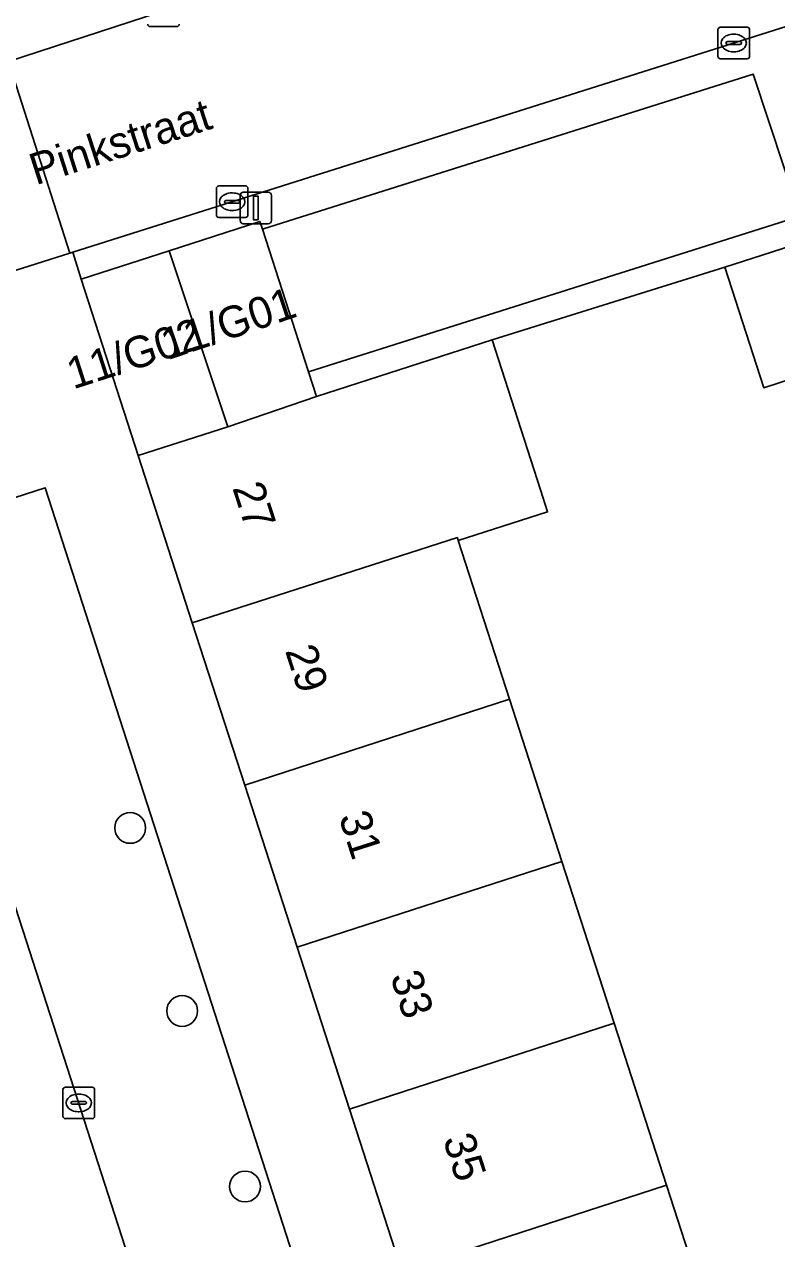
# Model space of a CAD drawing. Extents: x 159371 to 159986, y 382987 to 383597.
# Drawn here: x 159637.33 to 159661.2, y 383158.46 to 383197.02 of the extents above; entities that cross this region are included whole.
import ezdxf

# ---------------------------------------------------------------- set-up
doc = ezdxf.new("R2010")
doc.units = 0
for name, color, linetype in [('IMGEO_Boom', 7, 'Continuous'), ('IMGEO_Erf', 7, 'Continuous'), ('IMGEO_Kolk', 7, 'Continuous'), ('IMGEO_Lichtmast', 7, 'Continuous'), ('IMGEO_Muur', 7, 'Continuous'), ('IMGEO_Openbare_ruimte_label', 7, 'Continuous'), ('IMGEO_Pand', 7, 'Continuous'), ('IMGEO_Pand_nummerreeks', 7, 'Continuous'), ('IMGEO_Parkeervlak_open', 7, 'Continuous'), ('IMGEO_Rijbaan_lokaal_open', 7, 'Continuous'), ('IMGEO_Voetpad_open', 7, 'Continuous')]:
    doc.layers.add(name, color=color, linetype=linetype)

msp = doc.modelspace()

# ---------------------------------------------------------------- linework, layer by layer
at = {"layer": 'IMGEO_Boom'}
for centre in [(159640.692, 383171.501), (159642.341, 383165.69), (159644.334, 383160.117)]:
    msp.add_circle(centre, 0.489, dxfattribs=at)
at = {"layer": 'IMGEO_Erf'}
msp.add_lwpolyline([(159663.256, 383186.274), (159660.791, 383185.478), (159659.556, 383189.304), (159652.17, 383186.998), (159653.705, 383182.24), (159653.932, 383181.537), (159651.1, 383180.623), (159652.725, 383175.59), (159654.387, 383170.438), (159656.047, 383165.297), (159657.707, 383160.155), (159659.364, 383155.022), (159661.057, 383149.776), (159662.714, 383144.643)], dxfattribs=at)
at = {"layer": 'IMGEO_Kolk'}
for p, q in [((159642.174, 383196.943), (159641.322, 383196.943)), ((159659.336, 383195.997), (159659.336, 383196.849)), ((159659.411, 383196.923), (159660.263, 383196.923)), ((159659.824, 383196.703), (159659.849, 383196.703)), ((159660.337, 383196.849), (159660.337, 383195.997)), ((159659.595, 383196.417), (159659.595, 383196.429)), ((159660.033, 383196.38), (159659.635, 383196.38)), ((159659.638, 383196.466), (159660.036, 383196.466)), ((159660.079, 383196.429), (159660.079, 383196.417)), ((159660.263, 383195.923), (159659.411, 383195.923)), ((159659.847, 383196.143), (159659.822, 383196.143)), ((159643.427, 383190.957), (159643.427, 383191.809)), ((159643.502, 383191.883), (159644.354, 383191.883)), ((159643.915, 383191.663), (159643.94, 383191.663)), ((159644.428, 383191.809), (159644.428, 383190.957)), ((159643.686, 383191.377), (159643.686, 383191.389)), ((159644.124, 383191.34), (159643.726, 383191.34)), ((159643.729, 383191.426), (159644.127, 383191.426)), ((159644.17, 383191.389), (159644.17, 383191.377)), ((159644.354, 383190.883), (159643.502, 383190.883)), ((159643.938, 383191.103), (159643.913, 383191.103)), ((159638.56, 383162.344), (159638.56, 383163.196)), ((159638.635, 383163.27), (159639.487, 383163.27)), ((159639.561, 383163.196), (159639.561, 383162.344)), ((159638.819, 383162.764), (159638.819, 383162.776)), ((159639.257, 383162.727), (159638.859, 383162.727)), ((159638.862, 383162.813), (159639.26, 383162.813)), ((159639.048, 383163.05), (159639.073, 383163.05)), ((159639.303, 383162.776), (159639.303, 383162.764)), ((159639.071, 383162.49), (159639.046, 383162.49)), ((159639.487, 383162.27), (159638.635, 383162.27))]:
    msp.add_line(p, q, dxfattribs=at)
for points in [[(159642.174, 383196.943), (159641.322, 383196.943)], [(159659.336, 383195.997), (159659.336, 383196.849)], [(159659.411, 383196.923), (159660.263, 383196.923)], [(159660.337, 383196.849), (159660.337, 383195.997)], [(159660.263, 383195.923), (159659.411, 383195.923)], [(159643.427, 383190.957), (159643.427, 383191.809)], [(159643.502, 383191.883), (159644.354, 383191.883)], [(159644.428, 383191.809), (159644.428, 383190.957)], [(159644.354, 383190.883), (159643.502, 383190.883)], [(159638.56, 383162.344), (159638.56, 383163.196)], [(159638.635, 383163.27), (159639.487, 383163.27)], [(159639.561, 383163.196), (159639.561, 383162.344)], [(159639.487, 383162.27), (159638.635, 383162.27)]]:
    msp.add_lwpolyline(points, dxfattribs=at)
for centre, radius, start, end in [((159641.324, 383197.019), 0.0765, 181.552, 268.448), ((159641.324, 383197.019), 0.0765, 181.552, 268.448), ((159642.172, 383197.019), 0.0765, 271.552, 358.448), ((159642.172, 383197.019), 0.0765, 271.552, 358.448), ((159659.413, 383196.847), 0.0765, 91.552, 178.448), ((159659.413, 383196.847), 0.0765, 91.552, 178.448), ((159660.261, 383196.847), 0.0765, 1.552, 88.448), ((159660.261, 383196.847), 0.0765, 1.552, 88.448), ((159659.635, 383196.426), 0.0403, 85.8775, 175.7526), ((159659.632, 383196.416), 0.0366, 178.938, 274.7102), ((159660.036, 383196.423), 0.043, 264.8664, 352.4533), ((159660.04, 383196.428), 0.0386, 1.7309, 96.639), ((159659.413, 383195.999), 0.0765, 181.552, 268.448), ((159659.413, 383195.999), 0.0765, 181.552, 268.448), ((159660.261, 383195.999), 0.0765, 271.552, 358.448), ((159660.261, 383195.999), 0.0765, 271.552, 358.448), ((159643.504, 383191.807), 0.0765, 91.552, 178.448), ((159643.504, 383191.807), 0.0765, 91.552, 178.448), ((159644.352, 383191.807), 0.0765, 1.552, 88.448), ((159644.352, 383191.807), 0.0765, 1.552, 88.448), ((159643.726, 383191.386), 0.0403, 85.8775, 175.7526), ((159643.723, 383191.376), 0.0366, 178.938, 274.7102), ((159644.127, 383191.383), 0.043, 264.8664, 352.4533), ((159644.131, 383191.388), 0.0386, 1.7309, 96.639), ((159643.504, 383190.959), 0.0765, 181.552, 268.448), ((159643.504, 383190.959), 0.0765, 181.552, 268.448), ((159644.352, 383190.959), 0.0765, 271.552, 358.448), ((159644.352, 383190.959), 0.0765, 271.552, 358.448), ((159638.637, 383163.194), 0.0765, 91.552, 178.448), ((159638.637, 383163.194), 0.0765, 91.552, 178.448), ((159639.485, 383163.194), 0.0765, 1.552, 88.448), ((159639.485, 383163.194), 0.0765, 1.552, 88.448), ((159638.859, 383162.773), 0.0403, 85.8775, 175.7526), ((159638.856, 383162.763), 0.0366, 178.938, 274.7102), ((159639.26, 383162.77), 0.043, 264.8664, 352.4533), ((159639.264, 383162.775), 0.0386, 1.7309, 96.639), ((159638.637, 383162.346), 0.0765, 181.552, 268.448), ((159638.637, 383162.346), 0.0765, 181.552, 268.448), ((159639.485, 383162.346), 0.0765, 271.552, 358.448), ((159639.485, 383162.346), 0.0765, 271.552, 358.448)]:
    msp.add_arc(centre, radius, start, end, dxfattribs=at)
for centre, major_axis, ratio, start_param, end_param in [((159659.823, 383196.423), (-0.387, 0.002), 0.722429, 4.712389, 7.853982), ((159659.848, 383196.423), (-0.39, 0.002), 0.717154, 1.570796, 4.712389), ((159643.914, 383191.383), (-0.387, 0.002), 0.722429, 4.712389, 7.853982), ((159643.939, 383191.383), (-0.39, 0.002), 0.717154, 1.570796, 4.712389), ((159639.047, 383162.77), (-0.387, 0.002), 0.722429, 4.712389, 7.853982), ((159639.072, 383162.77), (-0.39, 0.002), 0.717154, 1.570796, 4.712389)]:
    msp.add_ellipse(centre, major_axis=major_axis, ratio=ratio, start_param=start_param, end_param=end_param, dxfattribs=at)
at = {"layer": 'IMGEO_Lichtmast'}
for p, q in [((159644.28, 383191.686), (159645.07, 383191.686)), ((159645.07, 383191.686), (159644.28, 383191.686)), ((159644.18, 383190.786), (159644.18, 383191.586)), ((159644.18, 383191.586), (159644.18, 383190.786)), ((159645.17, 383191.586), (159645.17, 383190.786)), ((159645.17, 383190.786), (159645.17, 383191.586)), ((159645.07, 383190.686), (159644.28, 383190.686)), ((159644.28, 383190.686), (159645.07, 383190.686))]:
    msp.add_line(p, q, dxfattribs=at)
msp.add_lwpolyline([(159644.6, 383191.561), (159644.75, 383191.561), (159644.75, 383190.811), (159644.6, 383190.811), (159644.6, 383191.561)], dxfattribs=at)
for centre, start, end in [((159644.28, 383191.586), 90, 180), ((159644.28, 383191.586), 90, 180), ((159645.07, 383191.586), 0, 90), ((159645.07, 383191.586), 360, 90), ((159644.28, 383190.786), 180, 270), ((159644.28, 383190.786), 180, 270), ((159645.07, 383190.786), 270, 0), ((159645.07, 383190.786), 270, 0)]:
    msp.add_arc(centre, 0.1, start, end, dxfattribs=at)
at = {"layer": 'IMGEO_Muur'}
msp.add_lwpolyline([(159652.17, 383186.998), (159659.556, 383189.304)], dxfattribs=at)
at = {"layer": 'IMGEO_Pand'}
for points in [[(159643.785, 383184.236), (159646.603, 383185.201), (159646.351, 383185.982), (159644.889, 383190.508), (159644.809, 383190.757), (159641.933, 383189.828)], [(159662.251, 383190.174), (159659.556, 383189.304), (159660.791, 383185.478), (159663.256, 383186.274), (159663.486, 383186.348), (159663.004, 383187.841)], [(159643.785, 383184.236), (159641.933, 383189.828), (159639.141, 383188.927), (159640.948, 383183.328)], [(159651.1, 383180.623), (159653.932, 383181.537), (159653.705, 383182.24), (159652.17, 383186.998), (159646.603, 383185.201), (159643.785, 383184.236), (159640.948, 383183.328), (159642.663, 383178.015), (159651.069, 383180.72)], [(159651.1, 383180.623), (159651.069, 383180.72), (159642.663, 383178.015), (159644.326, 383172.863), (159652.725, 383175.59)], [(159645.988, 383167.713), (159654.387, 383170.438), (159652.725, 383175.59), (159644.326, 383172.863)], [(159654.387, 383170.438), (159645.988, 383167.713), (159647.648, 383162.571), (159656.047, 383165.297)], [(159656.047, 383165.297), (159647.648, 383162.571), (159649.308, 383157.429), (159657.707, 383160.155)], [(159657.707, 383160.155), (159649.308, 383157.429), (159650.965, 383152.296), (159659.364, 383155.022)]]:
    msp.add_lwpolyline(points, close=True, dxfattribs=at)
at = {"layer": 'IMGEO_Parkeervlak_open'}
msp.add_lwpolyline([(159646.351, 383185.982), (159661.942, 383190.92), (159660.451, 383195.437), (159644.889, 383190.508)], close=True, dxfattribs=at)
for points in [[(159632.631, 383182.71), (159636.253, 383171.476), (159637.07, 383168.944), (159648.013, 383135.014)], [(159649.5, 383137.722), (159652.102, 383138.561), (159637.995, 383182.3), (159635.392, 383181.461)]]:
    msp.add_lwpolyline(points, dxfattribs=at)
at = {"layer": 'IMGEO_Rijbaan_lokaal_open'}
for points in [[(159670.327, 383214.53), (159657.259, 383210.227), (159659.496, 383203.24), (159636.829, 383195.838), (159638.782, 383189.751), (159638.871, 383189.779), (159661.533, 383196.958)], [(159648.013, 383135.014), (159637.07, 383168.944), (159631.239, 383167.064), (159632.049, 383164.565), (159632.113, 383164.417), (159635.526, 383153.919), (159645.878, 383122.127), (159649.677, 383110.258), (159650.784, 383107.038), (159651.919, 383103.426)]]:
    msp.add_lwpolyline(points, dxfattribs=at)
msp.add_lwpolyline([(159636.829, 383195.838), (159634.944, 383195.223), (159634.995, 383195.133), (159634.225, 383194.886), (159636.136, 383188.93), (159636.292, 383188.974), (159637.079, 383189.212), (159638.782, 383189.751)], close=True, dxfattribs=at)
at = {"layer": 'IMGEO_Voetpad_open'}
for points in [[(159659.496, 383203.24), (159657.259, 383210.227), (159670.327, 383214.53), (159670.061, 383215.347), (159669.244, 383215.074), (159663.645, 383213.265), (159658.318, 383211.543), (159653.168, 383209.879), (159647.935, 383208.188), (159642.796, 383206.527), (159637.962, 383204.965), (159638.514, 383203.258), (159638.218, 383203.162), (159622.57, 383198.105), (159619.469, 383207.7), (159613.774, 383205.858), (159618.908, 383189.972), (159634.225, 383194.886), (159634.995, 383195.133), (159634.944, 383195.223), (159636.829, 383195.838)], [(159644.809, 383190.757), (159644.889, 383190.508), (159660.451, 383195.437), (159661.942, 383190.92), (159646.351, 383185.982), (159646.603, 383185.201), (159652.17, 383186.998), (159659.556, 383189.304), (159662.251, 383190.174), (159663.004, 383187.841), (159664.296, 383188.276), (159669.573, 383189.981), (159674.711, 383191.642), (159680.037, 383193.363), (159685.671, 383195.184), (159686.304, 383195.388), (159685.997, 383196.242), (159664.073, 383189.259), (159661.533, 383196.958), (159638.871, 383189.779), (159639.141, 383188.927), (159641.933, 383189.828)]]:
    msp.add_lwpolyline(points, close=True, dxfattribs=at)
for points in [[(159650.965, 383152.296), (159649.308, 383157.429), (159647.648, 383162.571), (159645.988, 383167.713), (159644.326, 383172.863), (159642.663, 383178.015), (159640.948, 383183.328), (159639.141, 383188.927), (159638.871, 383189.779), (159638.782, 383189.751), (159637.079, 383189.212), (159636.292, 383188.974), (159636.136, 383188.93)], [(159635.392, 383181.461), (159637.995, 383182.3), (159652.102, 383138.561), (159649.5, 383137.722)]]:
    msp.add_lwpolyline(points, dxfattribs=at)

# ---------------------------------------------------------------- texts
at = {"layer": 'IMGEO_Openbare_ruimte_label'}
msp.add_text('Pinkstraat', height=1, rotation=17.8189, dxfattribs=at).set_placement((159637.697, 383191.903))
at = {"layer": 'IMGEO_Pand_nummerreeks'}
for s, rotation, p in [('11/G01', 18.6216, (159641.883, 383186.35)), ('11/G02', 17.8503, (159638.883, 383185.421)), ('27', 287.8891, (159643.927, 383182.302)), ('29', 287.8891, (159645.597, 383177.131)), ('31', 287.8891, (159647.3, 383171.852)), ('33', 287.8875, (159648.935, 383166.788)), ('35', 287.8875, (159650.604, 383161.616))]:
    msp.add_text(s, height=1, rotation=rotation, dxfattribs=at).set_placement(p)

doc.saveas('drawing.dxf')
